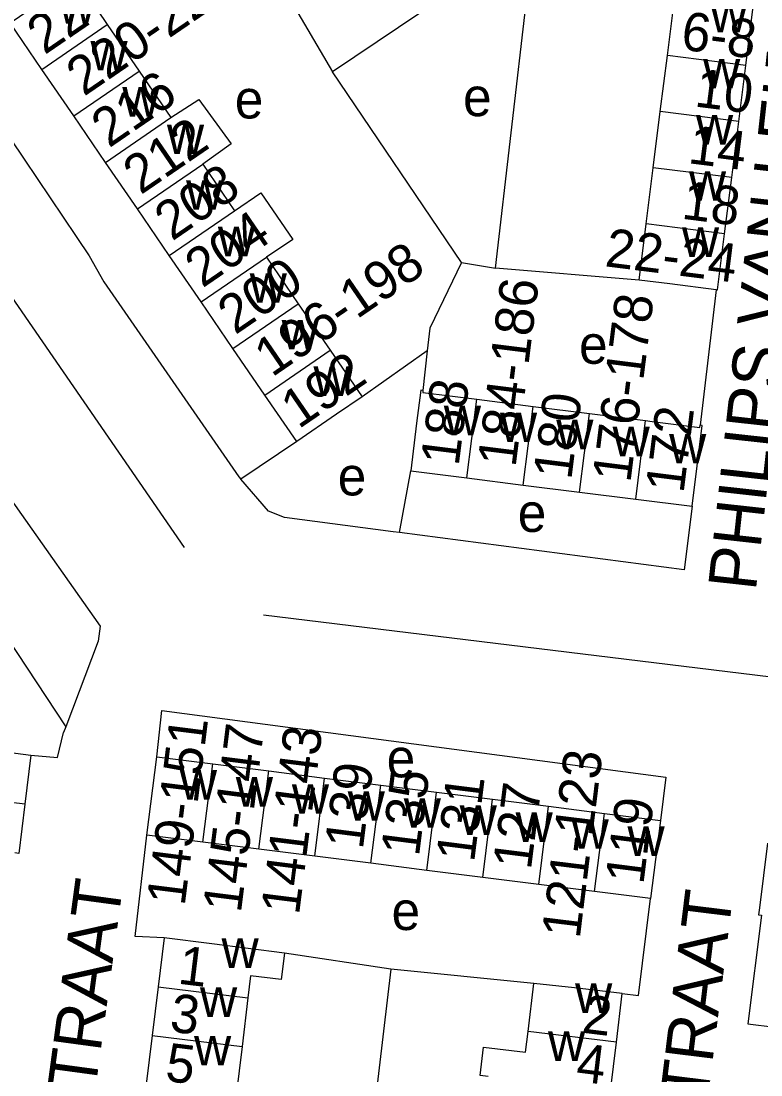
# Model space of a CAD drawing. Extents: x 157569 to 159501, y 382907 to 384670.
# Drawn here: x 158378.5 to 158455.5, y 383351.5 to 383461.2 of the extents above; entities that cross this region are included whole.
import ezdxf

# ---------------------------------------------------------------- set-up
doc = ezdxf.new("R2010")
doc.units = 0
for name, color, linetype in [('BLT_Basislijn', 7, 'Continuous'), ('BLT_Bebouwing', 7, 'Continuous'), ('BLT_Centroide', 7, 'Continuous'), ('BLT_Huisnummer', 7, 'Continuous'), ('BLT_Huisnummer_ tussenligend', 7, 'Continuous'), ('BLT_Huisnummer_reeks', 7, 'Continuous'), ('BLT_Onderverdeling_panden', 7, 'Continuous'), ('BLT_Straatnaam', 7, 'Continuous')]:
    doc.layers.add(name, color=color, linetype=linetype)

msp = doc.modelspace()

# ---------------------------------------------------------------- linework, layer by layer
at = {"layer": 'BLT_Basislijn'}
for p, q in [((158431.85, 383470.07), (158410.89, 383455.95)), ((158427.84, 383435.52), (158431.85, 383470.07)), ((158403.37, 383468.73), (158410.89, 383455.95)), ((158358.02, 383460.71), (158395.45, 383406.45)), ((158424.3, 383436.09), (158410.89, 383455.95)), ((158424.3, 383436.09), (158427.84, 383435.52)), ((158442.8, 383434.27), (158427.84, 383435.52)), ((158450.81, 383433.26), (158449.14, 383419.16)), ((158420.75, 383426.92), (158413.96, 383422.13)), ((158420.75, 383426.92), (158420.29, 383422.78)), ((158407.16, 383417.47), (158401.36, 383413.55)), ((158417.85, 383408), (158419.02, 383414.42)), ((158373.58, 383402.22), (158383.14, 383387.77)), ((158403.71, 383399.43), (158585.92, 383377.12)), ((158383.14, 383387.77), (158382.91, 383387.18)), ((158445.58, 383382.52), (158445.01, 383378.04)), ((158416.96, 383362.54), (158405.89, 383364.23)), ((158416.96, 383362.54), (158407.98, 383287.75)), ((158431.84, 383361.06), (158416.96, 383362.54))]:
    msp.add_line(p, q, dxfattribs=at)
for points in [[(158377.46, 383448.87), (158385.58, 383436.8), (158387.08, 383434.08), (158401.15, 383413.79), (158401.36, 383413.55)], [(158424.3, 383436.09), (158421.01, 383429.25), (158420.75, 383426.92)], [(158369, 383423.38), (158386.7, 383398.24), (158386.5, 383396.7), (158383.14, 383387.77)], [(158417.85, 383408), (158417.21, 383408.08), (158405.9, 383409.56), (158404.21, 383410.23), (158401.36, 383413.55)], [(158448.3, 383410.73), (158447.48, 383404.12)], [(158447.48, 383404.12), (158417.85, 383408)], [(158392.61, 383384.64), (158393.12, 383389.48), (158445.58, 383382.52)], [(158379.51, 383384.84), (158382.26, 383384.58), (158382.91, 383387.18)], [(158393.36, 383365.8), (158390.34, 383365.94), (158391.58, 383376.5)], [(158441.04, 383360.01), (158442.74, 383359.8), (158443.98, 383369.9)]]:
    msp.add_lwpolyline(points, dxfattribs=at)
at = {"layer": 'BLT_Bebouwing'}
for p, q in [((158445.73, 383457.65), (158446.46, 383463.49)), ((158453.9, 383456.62), (158454.64, 383462.46)), ((158387.44, 383460.86), (158390.76, 383456.02)), ((158444.99, 383451.8), (158445.73, 383457.65)), ((158383.96, 383451.36), (158380.64, 383456.2)), ((158390.76, 383456.02), (158394.07, 383451.18)), ((158453.17, 383450.77), (158453.9, 383456.62)), ((158444.27, 383445.96), (158444.99, 383451.8)), ((158387.27, 383446.52), (158383.96, 383451.36)), ((158452.43, 383444.93), (158453.17, 383450.77)), ((158390.59, 383441.68), (158387.27, 383446.52)), ((158397.39, 383446.33), (158400.7, 383441.49)), ((158443.53, 383440.11), (158444.27, 383445.96)), ((158451.69, 383439.08), (158452.43, 383444.93)), ((158393.9, 383436.84), (158390.59, 383441.68)), ((158442.8, 383434.27), (158443.53, 383440.11)), ((158397.22, 383431.99), (158393.9, 383436.84)), ((158404.02, 383436.65), (158407.33, 383431.81)), ((158400.53, 383427.15), (158397.22, 383431.99)), ((158403.85, 383422.31), (158400.53, 383427.15)), ((158410.65, 383426.97), (158413.96, 383422.13)), ((158407.16, 383417.47), (158403.85, 383422.31)), ((158425.9, 383421.86), (158431.76, 383421.12)), ((158431.76, 383421.12), (158437.62, 383420.38)), ((158437.62, 383420.38), (158443.47, 383419.65)), ((158419.02, 383414.42), (158424.88, 383413.68)), ((158424.88, 383413.68), (158430.73, 383412.94)), ((158430.73, 383412.94), (158436.59, 383412.21)), ((158436.59, 383412.21), (158442.44, 383411.47)), ((158442.44, 383411.47), (158448.3, 383410.73)), ((158370.3, 383385.97), (158379.51, 383384.84)), ((158379.51, 383384.84), (158378.88, 383379.72)), ((158391.58, 383376.5), (158392.61, 383384.64)), ((158392.61, 383384.64), (158398.43, 383383.91)), ((158398.43, 383383.91), (158404.25, 383383.18)), ((158404.25, 383383.18), (158410.07, 383382.44)), ((158410.07, 383382.44), (158415.9, 383381.71)), ((158415.9, 383381.71), (158421.72, 383380.97)), ((158421.72, 383380.97), (158427.54, 383380.24)), ((158427.54, 383380.24), (158433.36, 383379.51)), ((158433.36, 383379.51), (158439.19, 383378.77)), ((158439.19, 383378.77), (158445.01, 383378.04)), ((158445.01, 383378.04), (158443.98, 383369.9)), ((158397.4, 383375.77), (158391.58, 383376.5)), ((158403.23, 383375.04), (158397.4, 383375.77)), ((158409.05, 383374.3), (158403.23, 383375.04)), ((158414.87, 383373.57), (158409.05, 383374.3)), ((158420.69, 383372.84), (158414.87, 383373.57)), ((158426.52, 383372.1), (158420.69, 383372.84)), ((158432.34, 383371.37), (158426.52, 383372.1)), ((158438.16, 383370.64), (158432.34, 383371.37)), ((158443.98, 383369.9), (158438.16, 383370.64)), ((158393.36, 383365.8), (158392.74, 383360.7)), ((158392.74, 383360.7), (158392.12, 383355.64)), ((158431.24, 383356.08), (158431.84, 383361.06)), ((158402.09, 383359.56), (158401.47, 383354.5)), ((158440.43, 383354.96), (158441.04, 383360.01)), ((158401.47, 383354.5), (158400.86, 383349.43)), ((158439.81, 383349.91), (158440.43, 383354.96))]:
    msp.add_line(p, q, dxfattribs=at)
for points in [[(158380.64, 383456.2), (158377.33, 383461.04), (158384.13, 383465.7), (158387.08, 383461.39), (158387.44, 383460.86)], [(158394.07, 383451.18), (158396.98, 383453.05), (158400.34, 383448.44), (158397.39, 383446.33)], [(158400.7, 383441.49), (158403.44, 383443.35), (158406.75, 383438.51), (158404.02, 383436.65)], [(158450.81, 383433.26), (158450.96, 383433.24), (158451.69, 383439.08)], [(158450.81, 383433.26), (158446, 383433.87), (158442.8, 383434.27)], [(158407.33, 383431.81), (158410.65, 383426.97)], [(158413.96, 383422.13), (158411.29, 383420.3), (158407.16, 383417.47)], [(158420.29, 383422.78), (158420.08, 383422.81), (158419.64, 383419.38), (158419.02, 383414.42)], [(158420.29, 383422.78), (158420.27, 383422.57), (158425.9, 383421.86)], [(158443.47, 383419.65), (158444.15, 383419.56), (158449.11, 383418.94), (158449.14, 383419.16)], [(158448.3, 383410.73), (158449.36, 383419.13), (158449.14, 383419.16)], [(158378.88, 383379.72), (158378.26, 383374.61), (158377.82, 383374.66)], [(158456.15, 383375.66), (158455.32, 383368.93), (158455.23, 383368.2), (158455.51, 383368.16), (158454.12, 383356.87), (158456.9, 383356.53)], [(158405.89, 383364.23), (158398.32, 383365.19), (158393.36, 383365.8)], [(158405.89, 383364.23), (158405.55, 383361.48), (158402.37, 383361.87), (158402.09, 383359.56)], [(158441.04, 383360.01), (158436.08, 383360.61), (158431.84, 383361.06)], [(158392.12, 383355.64), (158391.5, 383350.57), (158392.1, 383350.5)], [(158427.1, 383351.39), (158426.25, 383351.49), (158426.61, 383354.43), (158430.97, 383353.9), (158431.24, 383356.08)]]:
    msp.add_lwpolyline(points, dxfattribs=at)
at = {"layer": 'BLT_Onderverdeling_panden'}
for p, q in [((158380.64, 383456.2), (158387.44, 383460.86)), ((158453.9, 383456.62), (158445.73, 383457.65)), ((158383.96, 383451.36), (158390.76, 383456.02)), ((158453.17, 383450.77), (158444.99, 383451.8)), ((158387.27, 383446.52), (158394.07, 383451.18)), ((158390.59, 383441.68), (158397.39, 383446.33)), ((158452.43, 383444.93), (158444.27, 383445.96)), ((158393.9, 383436.84), (158400.7, 383441.49)), ((158451.69, 383439.08), (158443.53, 383440.11)), ((158397.22, 383431.99), (158404.02, 383436.65)), ((158400.53, 383427.15), (158407.33, 383431.81)), ((158403.85, 383422.31), (158410.65, 383426.97)), ((158424.88, 383413.68), (158425.9, 383421.86)), ((158430.73, 383412.94), (158431.76, 383421.12)), ((158436.59, 383412.21), (158437.62, 383420.38)), ((158442.44, 383411.47), (158443.47, 383419.65)), ((158397.4, 383375.77), (158398.43, 383383.91)), ((158403.23, 383375.04), (158404.25, 383383.18)), ((158409.05, 383374.3), (158410.07, 383382.44)), ((158414.87, 383373.57), (158415.9, 383381.71)), ((158378.88, 383379.72), (158369.67, 383380.85)), ((158420.69, 383372.84), (158421.72, 383380.97)), ((158426.52, 383372.1), (158427.54, 383380.24)), ((158432.34, 383371.37), (158433.36, 383379.51)), ((158438.16, 383370.64), (158439.19, 383378.77)), ((158392.74, 383360.7), (158402.09, 383359.56)), ((158392.12, 383355.64), (158401.47, 383354.5)), ((158440.43, 383354.96), (158431.24, 383356.08))]:
    msp.add_line(p, q, dxfattribs=at)

# ---------------------------------------------------------------- texts
at = {"layer": 'BLT_Centroide'}
for s, p in [('w', (158382.38, 383460.94)), ('w', (158450.19, 383460.06)), ('w', (158385.7, 383456.09)), ('w', (158449.45, 383454.22)), ('w', (158389.02, 383451.28)), ('e', (158400.72, 383451.09)), ('e', (158424.47, 383451.33)), ('w', (158393.66, 383447.38)), ('w', (158448.71, 383448.38)), ('w', (158447.98, 383442.53)), ('w', (158395.65, 383441.59)), ('w', (158398.96, 383436.75)), ('w', (158447.25, 383436.69)), ('w', (158402.27, 383431.91)), ('w', (158405.59, 383427.06)), ('e', (158436.54, 383425.56)), ('w', (158408.91, 383422.22)), ('w', (158422.47, 383418.12)), ('w', (158428.31, 383417.41)), ('w', (158434.17, 383416.66)), ('w', (158440.03, 383415.94)), ('w', (158445.91, 383415.19)), ('e', (158411.43, 383411.86)), ('e', (158430.16, 383408.06)), ('e', (158416.52, 383382.52)), ('w', (158395, 383380.2)), ('w', (158400.83, 383379.47)), ('w', (158406.66, 383378.73)), ('w', (158412.47, 383378)), ('w', (158418.3, 383377.27)), ('w', (158424.12, 383376.53)), ('w', (158429.94, 383375.8)), ('w', (158435.77, 383375.08)), ('w', (158441.58, 383374.34)), ('e', (158417.03, 383366.63)), ('w', (158399.34, 383362.69)), ('w', (158397.1, 383357.59)), ('w', (158436.13, 383358)), ('w', (158396.48, 383352.53)), ('w', (158433.31, 383353))]:
    msp.add_text(s, height=4, dxfattribs=at).set_placement(p)
at = {"layer": 'BLT_Huisnummer'}
for s, rotation, p in [('224', 34.4082, (158380.92, 383457.66)), ('216', 34.4082, (158387.62, 383447.96)), ('10', 352.8074, (158448.47, 383452.35)), ('208', 34.4082, (158394.19, 383438.27)), ('18', 352.8074, (158447.12, 383440.67)), ('200', 34.4082, (158400.76, 383428.52)), ('192', 34.4082, (158407.35, 383418.71)), ('188', 82.8229, (158424.01, 383414.84)), ('180', 82.8229, (158435.73, 383413.41)), ('172', 82.8229, (158447.41, 383412.01)), ('135', 82.8195, (158419.88, 383374.21)), ('127', 82.8186, (158431.53, 383372.82)), ('119', 82.8186, (158443.23, 383371.3)), ('1', 353.0725, (158394.7, 383361.06)), ('2', 353.0508, (158436.74, 383355.96)), ('5', 353.0725, (158393.38, 383350.93))]:
    msp.add_text(s, height=4, rotation=rotation, dxfattribs=at).set_placement(p)
at = {"layer": 'BLT_Huisnummer_ tussenligend'}
for s, rotation, p in [('212', 34.4082, (158390.92, 383443.09)), ('14', 352.8074, (158447.79, 383446.45)), ('204', 34.4082, (158397.35, 383433.39)), ('139', 82.8195, (158414.04, 383374.94)), ('131', 82.8186, (158425.62, 383373.61)), ('3', 353.0725, (158393.85, 383356.08)), ('4', 353.0508, (158436.13, 383350.91))]:
    msp.add_text(s, height=4, rotation=rotation, dxfattribs=at).set_placement(p)
at = {"layer": 'BLT_Huisnummer_reeks'}
for s, rotation, p in [('220-222', 34.4082, (158385.01, 383453.33)), ('6-8', 352.8074, (158447.04, 383458.28)), ('22-24', 352.8074, (158439.14, 383435.72)), ('196-198', 34.4082, (158404.58, 383424.1)), ('184-186', 82.8229, (158429.93, 383414.72)), ('176-178', 82.8229, (158441.88, 383413.11)), ('149-151', 82.823, (158395.5, 383369.06)), ('145-147', 82.8213, (158401.35, 383368.33)), ('141-143', 82.8213, (158407.4, 383368.12)), ('121-123', 82.9999, (158436.61, 383365.65))]:
    msp.add_text(s, height=4, rotation=rotation, dxfattribs=at).set_placement(p)
at = {"layer": 'BLT_Straatnaam'}
for s, rotation, p in [('PHILIPS VAN LEIJDENSTRAAT', 83.7105, (158454.93, 383401.84)), ('KLUNDERTSTRAAT', 82.2973, (158380.76, 383309.67)), ('ZEVENBERGENSTRAAT', 82.9744, (158443.18, 383294.08))]:
    msp.add_text(s, height=5, rotation=rotation, dxfattribs=at).set_placement(p)

doc.saveas('drawing.dxf')
